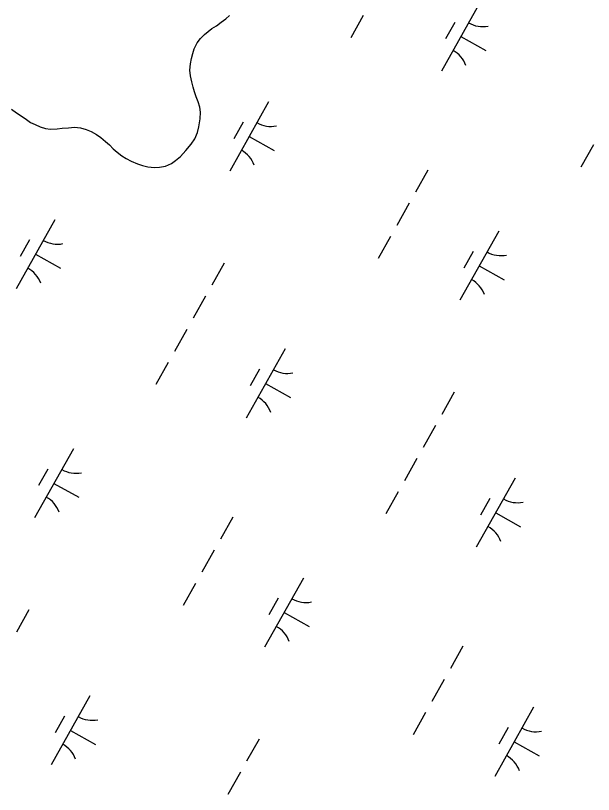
# Model space of a CAD drawing. Extents: x 3913936 to 3933962, y 195330 to 217741.
# Drawn here: x 3920084.3 to 3920448.4, y 203406.7 to 203897.9 of the extents above; entities that cross this region are included whole.
import ezdxf

# ---------------------------------------------------------------- set-up
doc = ezdxf.new("R2010")
doc.units = 0
doc.layers.add('V-WETL-SWMP', color=7, linetype='Continuous')

msp = doc.modelspace()

# ---------------------------------------------------------------- linework, layer by layer
at = {"layer": 'V-WETL-SWMP'}
for p, q in [((3920377.06, 203906.44), (3920352.55, 203862.86)), ((3920210.81, 203891.53), (3920213.89, 203893.75)), ((3920213.89, 203893.75), (3920216.84, 203895.85)), ((3920216.84, 203895.85), (3920219.15, 203898.07)), ((3920303.37, 203897.88), (3920295.53, 203883.93)), ((3920361.02, 203893.66), (3920355.14, 203883.2)), ((3920205.54, 203887.99), (3920207.98, 203889.82)), ((3920207.98, 203889.82), (3920210.81, 203891.53)), ((3920200.79, 203883.55), (3920203.23, 203886.02)), ((3920203.23, 203886.02), (3920205.54, 203887.99)), ((3920364.8, 203884.65), (3920380.5, 203875.83)), ((3920196.85, 203877.04), (3920198.75, 203880.68)), ((3920198.75, 203880.68), (3920200.79, 203883.55)), ((3920195.09, 203870.95), (3920195.97, 203874.06)), ((3920195.97, 203874.06), (3920196.85, 203877.04)), ((3920194.48, 203867.58), (3920195.09, 203870.95)), ((3920194.13, 203863.57), (3920194.48, 203867.58)), ((3920194.42, 203859.95), (3920194.13, 203863.57)), ((3920195.23, 203856.08), (3920194.42, 203859.95)), ((3920196.17, 203852.86), (3920195.23, 203856.08)), ((3920197.1, 203849.76), (3920196.17, 203852.86)), ((3920198.04, 203846.67), (3920197.1, 203849.76)), ((3920199.36, 203843.58), (3920198.04, 203846.67)), ((3920200.29, 203840.22), (3920199.36, 203843.58)), ((3920200.71, 203836.99), (3920200.29, 203840.22)), ((3920243.69, 203843.48), (3920219.19, 203799.9)), ((3920081.6, 203838.98), (3920084.85, 203836.69)), ((3920084.85, 203836.69), (3920087.85, 203834.77)), ((3920087.85, 203834.77), (3920091.1, 203832.35)), ((3920200.62, 203832.86), (3920200.71, 203836.99)), ((3920091.1, 203832.35), (3920093.71, 203830.56)), ((3920093.71, 203830.56), (3920096.56, 203829.17)), ((3920199.76, 203827.68), (3920200.62, 203832.86)), ((3920227.65, 203830.7), (3920221.77, 203820.24)), ((3920096.56, 203829.17), (3920099.81, 203827.77)), ((3920099.81, 203827.77), (3920103.05, 203826.77)), ((3920103.05, 203826.77), (3920106.29, 203826.28)), ((3920106.29, 203826.28), (3920110.42, 203826.58)), ((3920110.42, 203826.58), (3920113.65, 203827)), ((3920113.65, 203827), (3920117.53, 203827.16)), ((3920117.53, 203827.16), (3920121.41, 203827.46)), ((3920121.41, 203827.46), (3920125.16, 203827.11)), ((3920125.16, 203827.11), (3920128.66, 203826.11)), ((3920128.66, 203826.11), (3920131.9, 203824.84)), ((3920131.9, 203824.84), (3920135.16, 203822.93)), ((3920198.89, 203824.18), (3920199.76, 203827.68)), ((3920135.16, 203822.93), (3920137.89, 203821.02)), ((3920137.89, 203821.02), (3920141.02, 203818.46)), ((3920194.82, 203816.77), (3920197.12, 203820.15)), ((3920197.12, 203820.15), (3920198.89, 203824.18)), ((3920231.44, 203821.69), (3920247.13, 203812.87)), ((3920141.02, 203818.46), (3920143.36, 203816.42)), ((3920143.36, 203816.42), (3920145.84, 203813.98)), ((3920191.63, 203812.86), (3920194.82, 203816.77)), ((3920448.37, 203816.37), (3920440.53, 203802.42)), ((3920145.84, 203813.98), (3920148.19, 203811.8)), ((3920148.19, 203811.8), (3920151.31, 203809.51)), ((3920188.17, 203809.08), (3920191.63, 203812.86)), ((3920151.31, 203809.51), (3920153.92, 203807.85)), ((3920153.92, 203807.85), (3920157.04, 203806.2)), ((3920157.04, 203806.2), (3920161.06, 203804.43)), ((3920182.52, 203804.63), (3920185.09, 203806.46)), ((3920185.09, 203806.46), (3920188.17, 203809.08)), ((3920161.06, 203804.43), (3920164.17, 203803.29)), ((3920164.17, 203803.29), (3920167.54, 203802.55)), ((3920167.54, 203802.55), (3920171.81, 203802.2)), ((3920171.81, 203802.2), (3920175.04, 203802.36)), ((3920175.04, 203802.36), (3920178.79, 203803.04)), ((3920178.79, 203803.04), (3920182.52, 203804.63)), ((3920344.11, 203800.46), (3920336.27, 203786.51)), ((3920332.35, 203779.54), (3920324.51, 203765.59)), ((3920109.08, 203769.19), (3920084.58, 203725.61)), ((3920388.69, 203761.98), (3920364.18, 203718.39)), ((3920093.05, 203756.41), (3920087.17, 203745.95)), ((3920320.59, 203758.62), (3920312.75, 203744.67)), ((3920096.83, 203747.4), (3920112.52, 203738.58)), ((3920372.65, 203749.19), (3920366.77, 203738.73)), ((3920215.68, 203741.88), (3920207.84, 203727.93)), ((3920376.43, 203740.18), (3920392.13, 203731.36)), ((3920203.92, 203720.96), (3920196.08, 203707.01)), ((3920192.16, 203700.04), (3920184.31, 203686.09)), ((3920254.08, 203687.69), (3920229.58, 203644.1)), ((3920180.39, 203679.12), (3920172.55, 203665.17)), ((3920238.05, 203674.9), (3920232.17, 203664.44)), ((3920241.83, 203665.89), (3920257.52, 203657.07)), ((3920360.67, 203660.37), (3920352.83, 203646.42)), ((3920348.91, 203639.45), (3920341.07, 203625.5)), ((3920120.71, 203624.73), (3920096.21, 203581.14)), ((3920337.15, 203618.53), (3920329.31, 203604.58)), ((3920104.68, 203611.94), (3920098.8, 203601.48)), ((3920399.08, 203606.18), (3920374.58, 203562.59)), ((3920108.46, 203602.93), (3920124.15, 203594.11)), ((3920325.39, 203597.61), (3920317.55, 203583.66)), ((3920383.04, 203593.39), (3920377.16, 203582.93)), ((3920386.83, 203584.38), (3920402.52, 203575.56)), ((3920221.14, 203581.7), (3920213.3, 203567.75)), ((3920209.38, 203560.78), (3920201.53, 203546.83)), ((3920265.71, 203543.22), (3920241.21, 203499.63)), ((3920197.61, 203539.86), (3920189.77, 203525.91)), ((3920249.68, 203530.43), (3920243.8, 203519.97)), ((3920092.7, 203523.12), (3920084.86, 203509.17)), ((3920253.46, 203521.42), (3920269.15, 203512.6)), ((3920366.13, 203500.19), (3920358.29, 203486.24)), ((3920354.37, 203479.27), (3920346.53, 203465.32)), ((3920131.11, 203468.93), (3920106.61, 203425.34)), ((3920410.71, 203461.71), (3920386.21, 203418.12)), ((3920342.61, 203458.35), (3920334.77, 203444.4)), ((3920115.07, 203456.14), (3920109.19, 203445.68)), ((3920118.86, 203447.13), (3920134.55, 203438.31)), ((3920394.67, 203448.93), (3920388.79, 203438.46)), ((3920237.7, 203441.61), (3920229.86, 203427.66)), ((3920398.46, 203439.91), (3920414.15, 203431.09)), ((3920225.94, 203420.69), (3920218.1, 203406.74))]:
    msp.add_line(p, q, dxfattribs=at)
for centre, start, end in [((3920378.55, 203908.61), 239.8861, 281.4297), ((3920351.48, 203860.46), 19.8861, 61.4297), ((3920245.18, 203845.65), 239.8861, 281.4297), ((3920218.11, 203797.5), 19.8861, 61.4297), ((3920110.58, 203771.36), 239.8861, 281.4297), ((3920390.18, 203764.14), 239.8861, 281.4297), ((3920083.51, 203723.21), 19.8861, 61.4297), ((3920363.11, 203715.99), 19.8861, 61.4297), ((3920255.57, 203689.85), 239.8861, 281.4297), ((3920228.5, 203641.7), 19.8861, 61.4297), ((3920122.21, 203626.89), 239.8861, 281.4297), ((3920095.14, 203578.74), 19.8861, 61.4297), ((3920400.57, 203608.34), 239.8861, 281.4297), ((3920373.5, 203560.19), 19.8861, 61.4297), ((3920267.2, 203545.39), 239.8861, 281.4297), ((3920240.13, 203497.23), 19.8861, 61.4297), ((3920132.6, 203471.1), 239.8861, 281.4297), ((3920412.2, 203463.88), 239.8861, 281.4297), ((3920105.53, 203422.94), 19.8861, 61.4297), ((3920385.13, 203415.72), 19.8861, 61.4297)]:
    msp.add_arc(centre, 17.62, start, end, dxfattribs=at)

doc.saveas('drawing.dxf')
